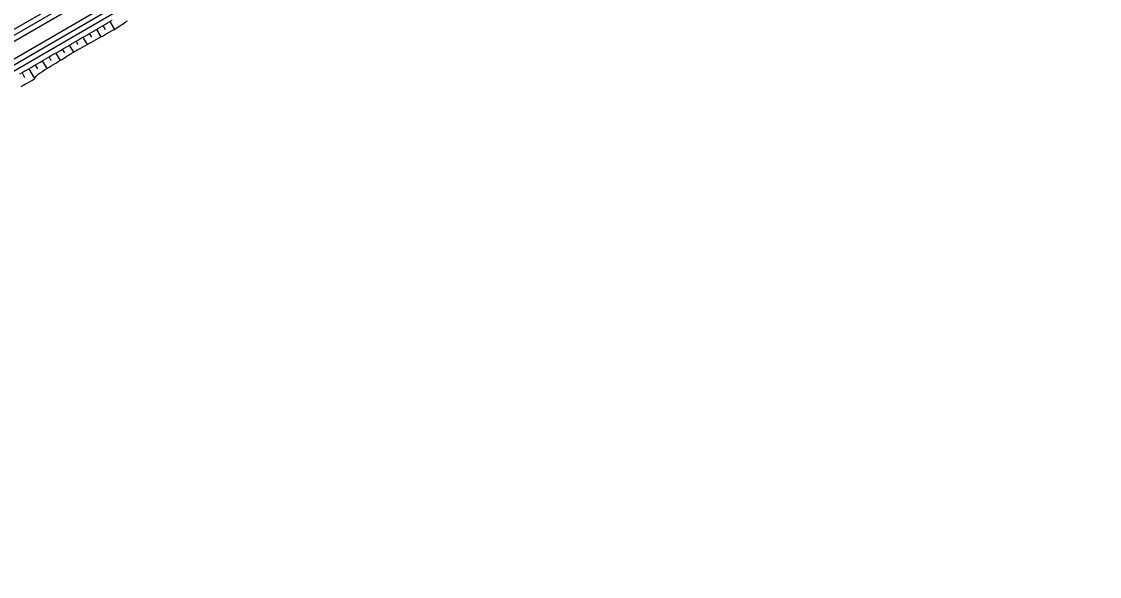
# Model space of a CAD drawing. Extents: x 6503541 to 6503743, y 5888004 to 5888145.
# Drawn here: x 6503573.428 to 6503578.394, y 5888022.032 to 5888024.591 of the extents above; entities that cross this region are included whole.
import ezdxf

# ---------------------------------------------------------------- set-up
doc = ezdxf.new("R2010")
doc.units = 0
doc.layers.add('12', color=7, linetype='Continuous')

msp = doc.modelspace()

# ---------------------------------------------------------------- linework, layer by layer
at = {"layer": '12'}
for p, q in [((6503569.2748, 5888022.1337), (6503581.2576, 5888029.0992)), ((6503569.2869, 5888022.113), (6503581.2696, 5888029.0785)), ((6503569.3219, 5888022.0528), (6503581.3046, 5888029.0183)), ((6503569.3339, 5888022.0321), (6503581.3167, 5888028.9976)), ((6503570.8964, 5888023.1041), (6503576.9288, 5888026.6107)), ((6503571.5477, 5888023.2911), (6503577.0127, 5888026.4679)), ((6503573.8349, 5888024.5907), (6503573.8557, 5888024.5549)), ((6503573.7514, 5888024.5194), (6503573.7415, 5888024.5364)), ((6503573.7726, 5888024.5545), (6503573.7927, 5888024.5199)), ((6503573.814, 5888024.555), (6503573.8038, 5888024.5726)), ((6503573.6888, 5888024.4838), (6503573.6793, 5888024.5002)), ((6503573.7104, 5888024.5183), (6503573.7298, 5888024.4849)), ((6503573.5859, 5888024.446), (6503573.6059, 5888024.4115)), ((6503573.6267, 5888024.4474), (6503573.617, 5888024.4641)), ((6503573.6481, 5888024.4822), (6503573.6669, 5888024.4499)), ((6503573.5031, 5888024.3735), (6503573.4925, 5888024.3917)), ((6503573.5236, 5888024.4098), (6503573.5445, 5888024.374)), ((6503573.565, 5888024.4103), (6503573.5548, 5888024.4279)), ((6503573.4438, 5888024.3322), (6503573.4303, 5888024.3555)), ((6503573.4614, 5888024.3736), (6503573.4875, 5888024.3286))]:
    msp.add_line(p, q, dxfattribs=at)
for points in [[(6503573.42, 5888024.3495), (6503573.4303, 5888024.3555), (6503573.4407, 5888024.3616), (6503573.4511, 5888024.3676), (6503573.4615, 5888024.3736), (6503573.4718, 5888024.3797), (6503573.4822, 5888024.3857), (6503573.4926, 5888024.3917), (6503573.5029, 5888024.3978), (6503573.5133, 5888024.4038), (6503573.5237, 5888024.4098), (6503573.5341, 5888024.4158), (6503573.5444, 5888024.4219), (6503573.5548, 5888024.4279), (6503573.5652, 5888024.4339), (6503573.5756, 5888024.44), (6503573.5859, 5888024.446), (6503573.5963, 5888024.452), (6503573.6067, 5888024.4581), (6503573.6171, 5888024.4641), (6503573.6274, 5888024.4701), (6503573.6378, 5888024.4761), (6503573.6482, 5888024.4822), (6503573.6586, 5888024.4882), (6503573.6689, 5888024.4942), (6503573.6793, 5888024.5003), (6503573.6897, 5888024.5063), (6503573.7001, 5888024.5123), (6503573.7104, 5888024.5184), (6503573.7208, 5888024.5244), (6503573.7312, 5888024.5304), (6503573.7416, 5888024.5365), (6503573.7519, 5888024.5425), (6503573.7623, 5888024.5485), (6503573.7727, 5888024.5545), (6503573.7831, 5888024.5606), (6503573.7934, 5888024.5666), (6503573.8038, 5888024.5726), (6503573.8142, 5888024.5787), (6503573.8246, 5888024.5847), (6503573.8349, 5888024.5907), (6503573.8453, 5888024.5968)], [(6503573.4258, 5888024.2916), (6503573.4363, 5888024.2975), (6503573.4467, 5888024.3035), (6503573.4574, 5888024.309), (6503573.4678, 5888024.315), (6503573.4781, 5888024.321), (6503573.4876, 5888024.3287), (6503573.4957, 5888024.3386), (6503573.5038, 5888024.3485), (6503573.5138, 5888024.3552), (6503573.524, 5888024.3615), (6503573.5343, 5888024.3678), (6503573.5445, 5888024.374), (6503573.5548, 5888024.3803), (6503573.565, 5888024.3865), (6503573.5752, 5888024.3928), (6503573.5855, 5888024.399), (6503573.5957, 5888024.4053), (6503573.606, 5888024.4115), (6503573.6161, 5888024.4179), (6503573.6263, 5888024.4243), (6503573.6365, 5888024.4307), (6503573.6466, 5888024.4371), (6503573.6568, 5888024.4435), (6503573.6669, 5888024.4499), (6503573.6774, 5888024.4558), (6503573.6879, 5888024.4616), (6503573.6984, 5888024.4675), (6503573.7089, 5888024.4733), (6503573.7194, 5888024.4791), (6503573.7299, 5888024.485), (6503573.7403, 5888024.4908), (6503573.7508, 5888024.4966), (6503573.7613, 5888024.5025), (6503573.7718, 5888024.5083), (6503573.7823, 5888024.5141), (6503573.7928, 5888024.52), (6503573.8033, 5888024.5258), (6503573.8138, 5888024.5316), (6503573.8243, 5888024.5375), (6503573.8347, 5888024.5433), (6503573.8452, 5888024.5491), (6503573.8557, 5888024.555), (6503573.866, 5888024.5612), (6503573.876, 5888024.5678), (6503573.886, 5888024.5745), (6503573.896, 5888024.5812), (6503573.9061, 5888024.5877), (6503573.9163, 5888024.5941)]]:
    msp.add_lwpolyline(points, dxfattribs=at)

doc.saveas('drawing.dxf')
